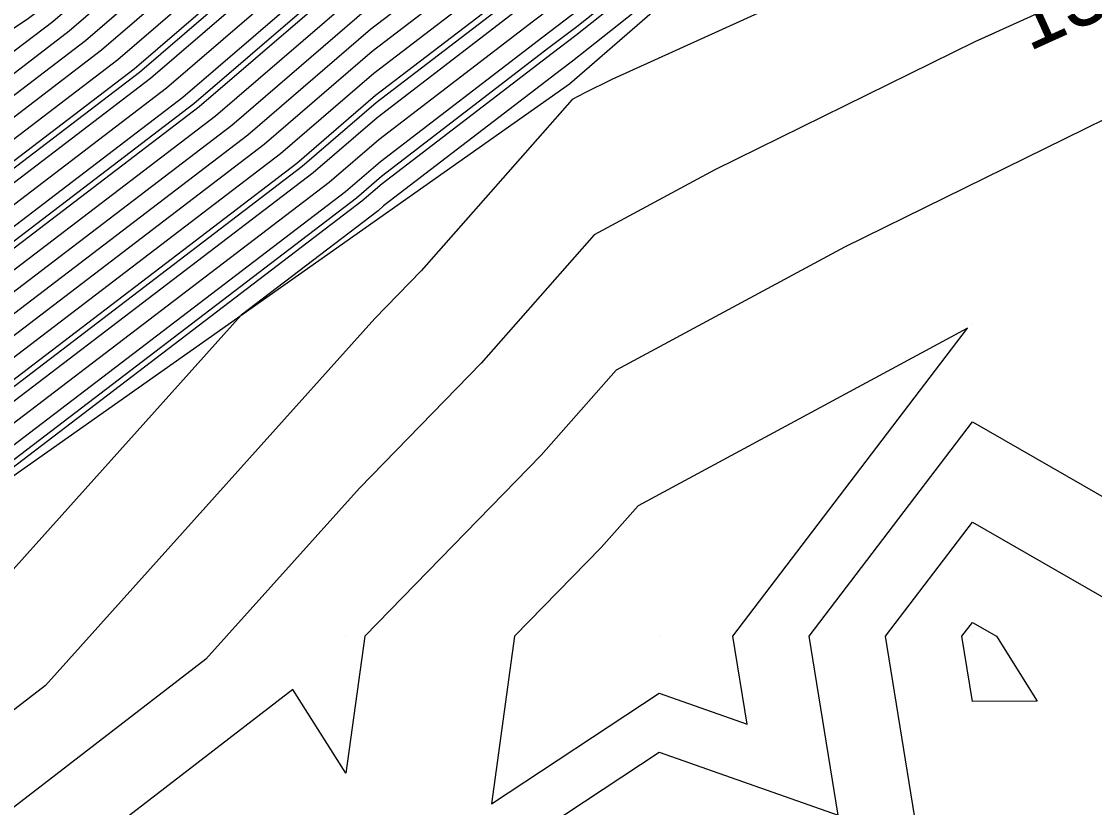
# Model space of a CAD drawing. Extents: x 2354170 to 2357230, y 866100 to 868290.
# Drawn here: x 2355999.63 to 2356033.88, y 866854.54 to 866879.64 of the extents above; entities that cross this region are included whole.
import ezdxf

# ---------------------------------------------------------------- set-up
doc = ezdxf.new("R2010")
doc.units = 0
for name, color, linetype in [('Default', 7, 'Continuous'), ('DTM Contours Major', 7, 'Continuous'), ('DTM Contours Minor', 7, 'Continuous'), ('Exist DTM QL2 LIDAR Elevation Point', 7, 'Continuous'), ('PH Exist DTM Breakline', 7, 'Continuous')]:
    doc.layers.add(name, color=color, linetype=linetype)

msp = doc.modelspace()

# ---------------------------------------------------------------- linework, layer by layer
at = {"layer": 'Default'}
for points in [[(2356081.369, 866923.001), (2356080.1, 866921.883), (2356073.294, 866917.694), (2356070.37, 866915.899), (2356059.158, 866909.635), (2356057.352, 866908.443), (2356049.427, 866903.948), (2356047.534, 866902.627), (2356035.784, 866896.217), (2356032.427, 866894.116), (2356017.742, 866882.474), (2356015.373, 866880.679), (2356010.928, 866877.268), (2356008.415, 866875.104), (2355998.493, 866867.529)], [(2356080.635, 866917.1), (2356076.974, 866916.712), (2356074.043, 866914.908), (2356073.584, 866914.626), (2356058.902, 866906.424), (2356058.717, 866906.301), (2356049.323, 866900.974), (2356049.265, 866900.933), (2356034.821, 866893.054), (2356034.756, 866893.013), (2356017.322, 866879.192), (2356016.564, 866878.617), (2356011.137, 866874.453), (2356010.491, 866873.897), (2355996.975, 866863.577)], [(2355900.029, 866810.056), (2355909.818, 866816.501), (2355913.827, 866819.336), (2355923.043, 866826.539), (2355928.965, 866831.076), (2355935.519, 866835.545), (2355940.577, 866838.875), (2355942.002, 866839.84), (2355953.202, 866846.395), (2355969.25, 866858.347), (2355971.156, 866859.637), (2355981.229, 866866.473), (2355981.584, 866866.713), (2355988.835, 866871.702), (2355999.135, 866878.491), (2356000.631, 866879.632), (2356010.145, 866887.824), (2356010.908, 866888.409), (2356019.315, 866894.782), (2356023.693, 866898.252), (2356039.396, 866908.081)], [(2355900.355, 866809.552), (2355909.784, 866815.76), (2355914.64, 866819.194), (2355925.804, 866827.919), (2355929.37, 866830.652), (2355933.316, 866833.342), (2355940.87, 866838.316), (2355942.999, 866839.757), (2355953.592, 866845.957), (2355968.771, 866857.262), (2355971.923, 866859.395), (2355981.446, 866865.857), (2355981.863, 866866.14), (2355988.718, 866870.856), (2355998.456, 866877.274), (2356001.15, 866879.331), (2356010.197, 866887.12), (2356011.205, 866887.894), (2356019.21, 866893.961), (2356024.275, 866897.977), (2356039.156, 866907.29)], [(2355909.714, 866814.277), (2355916.265, 866818.909), (2355930.003, 866829.647), (2355930.468, 866829.962), (2355941.456, 866837.197), (2355944.993, 866839.591), (2355954.372, 866845.08), (2355967.813, 866855.091), (2355973.456, 866858.909), (2355981.88, 866864.626), (2355982.421, 866864.992), (2355988.484, 866869.163), (2355997.098, 866874.84), (2356002.188, 866878.727), (2356010.302, 866885.713), (2356011.801, 866886.863), (2356019, 866892.32), (2356025.44, 866897.425), (2356038.674, 866905.708)], [(2355909.68, 866813.536), (2355917.078, 866818.767), (2355930.045, 866828.902), (2355931.465, 866829.866), (2355941.75, 866836.637), (2355945.99, 866839.508), (2355954.763, 866844.642), (2355967.334, 866854.005), (2355974.222, 866858.666), (2355982.097, 866864.01), (2355982.7, 866864.418), (2355988.367, 866868.317), (2355996.418, 866873.624), (2356002.706, 866878.425), (2356010.354, 866885.009), (2356012.098, 866886.348), (2356018.895, 866891.5), (2356026.022, 866897.149), (2356038.433, 866904.917)], [(2355909.61, 866812.053), (2355918.704, 866818.483), (2355930.131, 866827.414), (2355933.46, 866829.674), (2355942.336, 866835.518), (2355947.984, 866839.342), (2355955.543, 866843.766), (2355966.376, 866851.834), (2355975.756, 866858.181), (2355982.531, 866862.779), (2355983.257, 866863.27), (2355988.133, 866866.625), (2355995.06, 866871.19), (2356003.744, 866877.821), (2356010.459, 866883.602), (2356012.694, 866885.317), (2356018.686, 866889.859), (2356027.187, 866896.598), (2356037.951, 866903.336)], [(2355909.576, 866811.312), (2355919.516, 866818.341), (2355930.173, 866826.67), (2355934.458, 866829.579), (2355942.629, 866834.959), (2355948.981, 866839.259), (2355955.934, 866843.328), (2355965.897, 866850.748), (2355976.522, 866857.938), (2355982.748, 866862.163), (2355983.536, 866862.696), (2355988.016, 866865.779), (2355994.381, 866869.973), (2356004.263, 866877.519), (2356010.511, 866882.898), (2356012.991, 866884.802), (2356018.581, 866889.038), (2356027.769, 866896.322), (2356037.711, 866902.545)], [(2355909.541, 866810.57), (2355920.329, 866818.199), (2355930.216, 866825.926), (2355935.455, 866829.483), (2355942.923, 866834.399), (2355949.978, 866839.175), (2355956.324, 866842.89), (2355965.418, 866849.663), (2355977.289, 866857.695), (2355982.965, 866861.547), (2355983.815, 866862.122), (2355987.899, 866864.932), (2355993.701, 866868.756), (2356004.782, 866877.217), (2356010.563, 866882.194), (2356013.289, 866884.286), (2356018.476, 866888.218), (2356028.351, 866896.046), (2356037.47, 866901.754)], [(2356036.988, 866900.172), (2356029.516, 866895.495), (2356018.266, 866886.577), (2356013.885, 866883.256), (2356010.667, 866880.787), (2356005.82, 866876.614), (2355992.343, 866866.323), (2355987.665, 866863.24), (2355984.373, 866860.975), (2355983.399, 866860.316), (2355978.822, 866857.21), (2355964.46, 866847.492), (2355957.104, 866842.013), (2355951.971, 866839.009), (2355943.509, 866833.28), (2355937.45, 866829.291), (2355930.301, 866824.437), (2355921.954, 866817.914), (2355909.472, 866809.088)], [(2356036.747, 866899.381), (2356030.098, 866895.219), (2356018.161, 866885.756), (2356014.182, 866882.74), (2356010.72, 866880.083), (2356006.339, 866876.312), (2355991.664, 866865.106), (2355987.548, 866862.394), (2355984.651, 866860.401), (2355983.616, 866859.7), (2355979.589, 866856.967), (2355963.981, 866846.406), (2355957.495, 866841.575), (2355952.968, 866838.926), (2355943.803, 866832.721), (2355938.448, 866829.195), (2355930.343, 866823.693), (2355922.767, 866817.772), (2355909.437, 866808.346)], [(2356036.266, 866897.799), (2356031.262, 866894.668), (2356017.951, 866884.115), (2356014.778, 866881.71), (2356010.824, 866878.676), (2356007.377, 866875.708), (2355990.305, 866862.673), (2355987.314, 866860.702), (2355985.209, 866859.253), (2355984.05, 866858.469), (2355981.122, 866856.482), (2355963.023, 866844.235), (2355958.275, 866840.699), (2355954.962, 866838.76), (2355944.389, 866831.602), (2355940.443, 866829.003), (2355930.428, 866822.205), (2355924.393, 866817.488), (2355909.368, 866806.864)], [(2356036.025, 866897.008), (2356031.845, 866894.392), (2356017.847, 866883.295), (2356015.075, 866881.194), (2356010.876, 866877.972), (2356007.896, 866875.406), (2355989.626, 866861.456), (2355987.197, 866859.855), (2355985.488, 866858.679), (2355984.267, 866857.853), (2355981.888, 866856.239), (2355962.544, 866843.149), (2355958.665, 866840.261), (2355955.959, 866838.677), (2355944.682, 866831.042), (2355941.44, 866828.908), (2355930.471, 866821.461), (2355925.205, 866817.345), (2355909.334, 866806.122)], [(2356035.543, 866895.426), (2356033.009, 866893.84), (2356017.637, 866881.654), (2356015.671, 866880.163), (2356010.981, 866876.564), (2356008.934, 866874.802), (2355988.267, 866859.022), (2355986.963, 866858.163), (2355986.046, 866857.532), (2355984.7, 866856.621), (2355983.422, 866855.753), (2355961.585, 866840.978), (2355959.446, 866839.385), (2355957.953, 866838.511), (2355945.269, 866829.923), (2355943.435, 866828.716), (2355930.556, 866819.973), (2355926.831, 866817.061), (2355909.264, 866804.64)], [(2356035.302, 866894.635), (2356033.591, 866893.565), (2356017.532, 866880.833), (2356015.968, 866879.648), (2356011.033, 866875.861), (2356009.453, 866874.5), (2355987.588, 866857.806), (2355986.846, 866857.317), (2355986.324, 866856.958), (2355984.917, 866856.006), (2355984.188, 866855.511), (2355961.106, 866839.892), (2355959.836, 866838.946), (2355958.95, 866838.428), (2355945.562, 866829.364), (2355944.433, 866828.62), (2355930.598, 866819.228), (2355927.644, 866816.919), (2355909.23, 866803.898)], [(2356030.305, 866894.646), (2356018.056, 866884.936), (2356014.48, 866882.225), (2356010.772, 866879.379), (2356006.858, 866876.01), (2355990.984, 866863.889), (2355987.431, 866861.548), (2355984.93, 866859.827), (2355983.833, 866859.084), (2355980.355, 866856.724), (2355963.502, 866845.32), (2355957.885, 866841.137), (2355953.965, 866838.843), (2355949.529, 866835.84)], [(2356026.053, 866893.487), (2356018.371, 866887.397), (2356013.587, 866883.771), (2356010.615, 866881.49), (2356005.301, 866876.915), (2355993.022, 866867.54), (2355987.782, 866864.086), (2355984.094, 866861.549), (2355983.182, 866860.931), (2355978.055, 866857.453), (2355964.939, 866848.577), (2355956.714, 866842.452), (2355950.975, 866839.092), (2355945.016, 866835.059)], [(2356034.174, 866893.289), (2356017.427, 866880.013), (2356016.266, 866879.133), (2356011.085, 866875.157), (2356009.972, 866874.198), (2355986.909, 866856.589), (2355986.729, 866856.471), (2355986.603, 866856.384), (2355985.134, 866855.39), (2355984.955, 866855.268), (2355960.627, 866838.807), (2355960.227, 866838.508), (2355959.947, 866838.344), (2355945.855, 866828.804), (2355945.43, 866828.524), (2355930.641, 866818.484), (2355928.456, 866816.777), (2355909.195, 866803.157)], [(2356036.066, 866889.825), (2356025.78, 866885.16), (2356017.217, 866878.372), (2356016.861, 866878.102), (2356011.189, 866873.749), (2356011.01, 866873.595), (2356006.639, 866870.258), (2355995.287, 866857.606), (2355990.912, 866854.235), (2355987.522, 866852.119), (2355986.405, 866851.376), (2355983.92, 866848.99), (2355980.146, 866846.82), (2355963.414, 866835.7), (2355960.3, 866833.703), (2355949.293, 866826.489), (2355946.965, 866824.11), (2355944.277, 866823.111), (2355936.482, 866820.903), (2355930.726, 866816.996), (2355930.082, 866816.492), (2355909.126, 866801.674)], [(2356037.437, 866886.389), (2356018.472, 866877.786), (2356017.607, 866877.36), (2356017.206, 866877.144), (2356012.387, 866871.67), (2356010.907, 866870.152), (2356000.4, 866858.442), (2355993.421, 866853.066), (2355988.015, 866849.692), (2355987.122, 866849.097), (2355983.151, 866845.285), (2355977.122, 866841.819), (2355965.368, 866834.007), (2355960.231, 866830.711), (2355951.628, 866825.074), (2355947.632, 866820.99), (2355943.02, 866819.275), (2355931.347, 866815.97), (2355930.721, 866815.524), (2355929.49, 866815.357), (2355909.091, 866800.933)], [(2355923.337, 866827.499), (2355928.56, 866831.501), (2355937.722, 866837.748), (2355940.283, 866839.435), (2355941.005, 866839.923), (2355952.811, 866846.833), (2355969.729, 866859.433), (2355970.389, 866859.88), (2355981.012, 866867.089), (2355981.305, 866867.287), (2355988.952, 866872.548), (2355999.815, 866879.707), (2356000.112, 866879.934), (2356005.39, 866884.478)], [(2355925.833, 866827.165), (2355928.565, 866829.3), (2355929.774, 866830.227), (2355931.113, 866831.14), (2355941.163, 866837.756), (2355943.996, 866839.674), (2355953.982, 866845.519), (2355968.292, 866856.176), (2355972.689, 866859.152), (2355981.663, 866865.242), (2355982.142, 866865.566), (2355988.601, 866870.009), (2355997.777, 866876.057), (2356001.669, 866879.029), (2356007.779, 866884.29)], [(2355928.353, 866826.802), (2355930.088, 866828.158), (2355932.463, 866829.77), (2355942.043, 866836.078), (2355946.987, 866839.425), (2355955.153, 866844.204), (2355966.855, 866852.92), (2355974.989, 866858.424), (2355982.314, 866863.394), (2355982.978, 866863.844), (2355988.25, 866867.471), (2355995.739, 866872.407), (2356003.225, 866878.123), (2356010.175, 866884.107)], [(2356030.674, 866879.262), (2356030.06, 866878.984), (2356021.755, 866874.897), (2356017.907, 866872.822), (2356014.303, 866868.729), (2356010.414, 866864.741), (2356005.512, 866859.278), (2355995.931, 866851.897), (2355988.508, 866847.264), (2355987.84, 866846.819), (2355982.383, 866841.581), (2355974.099, 866836.817), (2355967.322, 866832.314), (2355960.161, 866827.72), (2355953.963, 866823.658), (2355950.807, 866820.433)], [(2356038.71, 866878.735), (2356025.902, 866872.433), (2356018.607, 866868.5), (2356016.219, 866865.787), (2356010.584, 866860.009), (2356009.983, 866855.643), (2356008.288, 866858.313), (2355998.441, 866850.727), (2355989.002, 866844.836), (2355988.557, 866844.54), (2355981.615, 866837.876), (2355971.075, 866831.815), (2355969.277, 866830.62), (2355960.092, 866824.728), (2355956.299, 866822.242), (2355948.968, 866814.751)], [(2356029.819, 866869.845), (2356019.308, 866864.178), (2356018.135, 866862.846), (2356015.368, 866860.009), (2356014.632, 866854.658), (2356019.983, 866858.193), (2356022.788, 866857.204), (2356022.334, 866860.009), (2356029.819, 866869.845)], [(2356010.445, 866850.009), (2356019.983, 866856.31), (2356025.695, 866854.297), (2356024.772, 866860.009), (2356029.983, 866866.857), (2356037.407, 866862.586)], [(2356028.602, 866851.39), (2356027.209, 866860.009), (2356029.983, 866863.654), (2356036.318, 866860.009), (2356039.984, 866854.174), (2356045.024, 866850.009), (2356041.383, 866849.128), (2356039.984, 866844.508), (2356035.511, 866844.482), (2356035.923, 866842.31)], [(2356029.647, 866860.009), (2356029.983, 866860.451), (2356030.752, 866860.009), (2356032.051, 866857.942), (2356029.983, 866857.926), (2356029.647, 866860.009)]]:
    msp.add_lwpolyline(points, dxfattribs=at)
at = {"layer": 'DTM Contours Major'}
msp.add_lwpolyline([(2356030.305, 866894.646), (2356018.056, 866884.936), (2356014.48, 866882.225), (2356010.772, 866879.379), (2356006.858, 866876.01), (2355990.984, 866863.889), (2355987.431, 866861.548), (2355984.93, 866859.827), (2355983.833, 866859.084), (2355980.355, 866856.724), (2355963.502, 866845.32), (2355957.885, 866841.137), (2355953.965, 866838.843), (2355949.529, 866835.84)], dxfattribs=at)
at = {"layer": 'DTM Contours Minor'}
for points in [[(2355921.106, 866823.47), (2355928.565, 866829.3), (2355929.774, 866830.227), (2355931.113, 866831.14), (2355941.163, 866837.756), (2355943.996, 866839.674), (2355953.982, 866845.519), (2355968.292, 866856.176), (2355972.689, 866859.152), (2355981.663, 866865.242), (2355982.142, 866865.566), (2355988.601, 866870.009), (2355997.777, 866876.057), (2356001.669, 866879.029), (2356010.25, 866886.417), (2356011.503, 866887.378), (2356019.105, 866893.141), (2356024.858, 866897.701), (2356038.915, 866906.499)], [(2355923.906, 866823.067), (2355930.102, 866827.91), (2355932.795, 866829.738), (2355942.141, 866835.891), (2355947.319, 866839.397), (2355955.283, 866844.058), (2355966.695, 866852.558), (2355975.244, 866858.343), (2355982.386, 866863.189), (2355983.071, 866863.653), (2355988.211, 866867.189), (2355995.513, 866872.001), (2356003.398, 866878.022), (2356010.424, 866884.071), (2356012.495, 866885.66), (2356018.756, 866890.406), (2356026.798, 866896.782), (2356038.112, 866903.863)], [(2355950.645, 866839.122), (2355956.584, 866842.598), (2355965.098, 866848.939), (2355977.8, 866857.534), (2355983.109, 866861.137), (2355984.001, 866861.74), (2355987.821, 866864.368), (2355993.248, 866867.945), (2356005.128, 866877.016), (2356010.598, 866881.725), (2356013.488, 866883.943), (2356018.406, 866887.671), (2356028.739, 866895.863), (2356037.309, 866901.226)], [(2356035.704, 866895.954), (2356032.621, 866894.024), (2356017.707, 866882.201), (2356015.472, 866880.507), (2356010.946, 866877.034), (2356008.588, 866875.003), (2355988.72, 866859.833), (2355987.041, 866858.727), (2355985.86, 866857.914), (2355984.556, 866857.032), (2355982.911, 866855.915), (2355976.139, 866851.333)], [(2356034.562, 866893.105), (2356017.357, 866879.466), (2356016.465, 866878.789), (2356011.12, 866874.688), (2356010.318, 866873.997), (2355990.82, 866859.11), (2355988.471, 866856.492), (2355987.565, 866855.794), (2355986.864, 866855.356), (2355985.449, 866854.414), (2355984.944, 866853.93), (2355984.178, 866853.489), (2355960.808, 866837.958), (2355960.392, 866837.692), (2355946.179, 866828.377), (2355946.074, 866828.27), (2355945.953, 866828.225), (2355945.602, 866828.125), (2355930.669, 866817.988), (2355928.998, 866816.682), (2355909.172, 866802.663)], [(2356038.809, 866882.952), (2356030.06, 866878.984), (2356021.755, 866874.897), (2356017.907, 866872.822), (2356014.303, 866868.729), (2356010.414, 866864.741), (2356005.512, 866859.278), (2355995.931, 866851.897), (2355988.508, 866847.264), (2355987.84, 866846.819), (2355982.383, 866841.581), (2355974.099, 866836.817), (2355967.322, 866832.314), (2355960.161, 866827.72), (2355953.963, 866823.658), (2355948.3, 866817.871), (2355947.911, 866817.726)], [(2356028.602, 866851.39), (2356027.209, 866860.009), (2356029.983, 866863.654), (2356036.318, 866860.009), (2356039.984, 866854.174), (2356045.024, 866850.009), (2356041.383, 866849.128), (2356039.984, 866844.508), (2356035.511, 866844.482), (2356035.923, 866842.31)]]:
    msp.add_lwpolyline(points, dxfattribs=at)
at = {"layer": 'Exist DTM QL2 LIDAR Elevation Point'}
for p, q in [((2356029.983, 866870.009), (2356029.983, 866870.009)), ((2356009.983, 866860.009), (2356009.983, 866860.009)), ((2356019.983, 866860.009), (2356019.983, 866860.009)), ((2356029.983, 866860.009), (2356029.983, 866860.009))]:
    msp.add_line(p, q, dxfattribs=at)
at = {"layer": 'PH Exist DTM Breakline'}
msp.add_lwpolyline([(2355960.407, 866838.306), (2355986.692, 866856.201), (2356017.125, 866877.647), (2356034.802, 866892.991), (2356049.32, 866900.88), (2356058.873, 866906.056), (2356074.182, 866914.39), (2356081.673, 866920.619), (2356088.671, 866923.096), (2356094.982, 866925.134), (2356105.768, 866922.426), (2356126.575, 866918.118), (2356148.939, 866908.11), (2356209.516, 866880.335)], dxfattribs=at)

# ---------------------------------------------------------------- texts
at = {"layer": 'Default'}
msp.add_text('132', height=2, rotation=24.3992, dxfattribs=at).set_placement((2356031.775, 866878.663))

doc.saveas('drawing.dxf')
